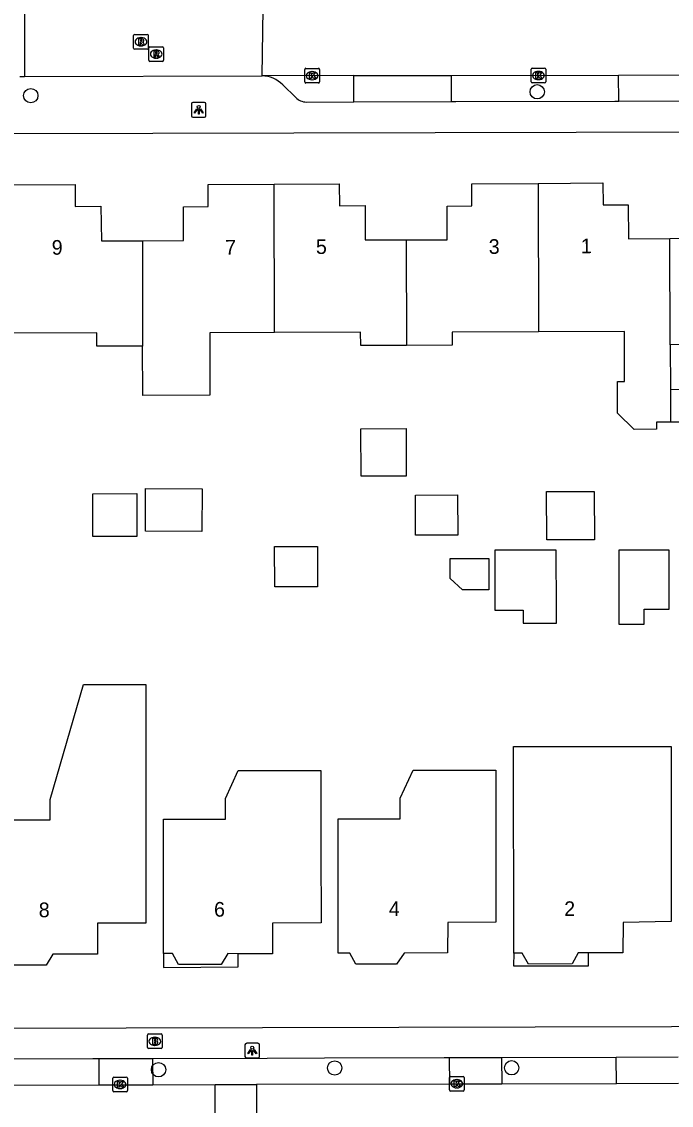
# Model space of a CAD drawing. Extents: x 160457 to 162082, y 388340 to 389736.
# Drawn here: x 160941.2 to 160985.6, y 388385.3 to 388459.2 of the extents above; entities that cross this region are included whole.
import ezdxf

# ---------------------------------------------------------------- set-up
doc = ezdxf.new("R2010")
doc.units = 0
for name, color, linetype in [('IMGEO_Boom', 7, 'Continuous'), ('IMGEO_Brandkraan', 7, 'Continuous'), ('IMGEO_Kolk', 7, 'Continuous'), ('IMGEO_Lichtpunt', 7, 'Continuous'), ('IMGEO_Pand', 7, 'Continuous'), ('IMGEO_Pand_nummerreeks', 7, 'Continuous'), ('IMGEO_Pand_overbouw', 7, 'Continuous'), ('IMGEO_Parkeervlak_open', 7, 'Continuous'), ('IMGEO_Rijbaan_lokaal_open', 7, 'Continuous'), ('IMGEO_Rioolput', 7, 'Continuous'), ('IMGEO_Voetpad_open', 7, 'Continuous')]:
    doc.layers.add(name, color=color, linetype=linetype)

msp = doc.modelspace()

# ---------------------------------------------------------------- linework, layer by layer
at = {"layer": 'IMGEO_Boom'}
for centre in [(160941.847, 388454.159), (160976.401, 388454.421), (160950.563, 388387.737), (160962.585, 388387.855), (160974.658, 388387.868)]:
    msp.add_circle(centre, 0.489, dxfattribs=at)
at = {"layer": 'IMGEO_Brandkraan'}
for p, q in [((160949.886, 388390.174), (160950.738, 388390.174)), ((160949.811, 388389.248), (160949.811, 388390.1)), ((160950.299, 388389.954), (160950.324, 388389.954)), ((160950.812, 388390.1), (160950.812, 388389.248)), ((160950.738, 388389.174), (160949.886, 388389.174)), ((160950.322, 388389.394), (160950.297, 388389.394))]:
    msp.add_line(p, q, dxfattribs=at)
for points in [[(160949.886, 388390.174), (160950.738, 388390.174)], [(160949.811, 388389.248), (160949.811, 388390.1)], [(160950.159, 388389.874), (160950.159, 388389.474), (160950.372, 388389.474)], [(160950.39, 388389.874), (160950.159, 388389.874)], [(160950.338, 388389.793), (160950.284, 388389.793), (160950.284, 388389.717)], [(160950.284, 388389.717), (160950.337, 388389.717)], [(160950.346, 388389.641), (160950.284, 388389.641), (160950.284, 388389.56)], [(160950.284, 388389.56), (160950.346, 388389.56)], [(160950.812, 388390.1), (160950.812, 388389.248)], [(160950.738, 388389.174), (160949.886, 388389.174)]]:
    msp.add_lwpolyline(points, dxfattribs=at)
for centre, radius, start, end in [((160949.888, 388390.098), 0.0765, 91.55205, 178.44795), ((160949.888, 388390.098), 0.0765, 91.55205, 178.44795), ((160950.736, 388390.098), 0.0765, 1.55205, 88.44795), ((160950.736, 388390.098), 0.0765, 1.55205, 88.44795), ((160950.339, 388389.755), 0.0379, 267.82845, 90.93552), ((160950.347, 388389.6), 0.0404, 269.87594, 90.50774), ((160950.378, 388389.725), 0.251, 268.66757, 293.53466), ((160950.394, 388389.729), 0.145, 59.4692, 91.53667), ((160950.419, 388389.776), 0.0922, 285.51372, 58.15012), ((160950.424, 388389.584), 0.105, 301.31148, 78.98903), ((160949.888, 388389.25), 0.0765, 181.55205, 268.44795), ((160949.888, 388389.25), 0.0765, 181.55205, 268.44795), ((160950.736, 388389.25), 0.0765, 271.55205, 358.44795), ((160950.736, 388389.25), 0.0765, 271.55205, 358.44795)]:
    msp.add_arc(centre, radius, start, end, dxfattribs=at)
for centre, major_axis, ratio, start_param, end_param in [((160950.298, 388389.674), (-0.387, 0.002), 0.722429, 4.712389, 7.853982), ((160950.323, 388389.674), (-0.39, 0.002), 0.717154, 1.570796, 4.712389)]:
    msp.add_ellipse(centre, major_axis=major_axis, ratio=ratio, start_param=start_param, end_param=end_param, dxfattribs=at)
at = {"layer": 'IMGEO_Kolk'}
for p, q in [((160960.542, 388455.096), (160960.542, 388455.948)), ((160960.617, 388456.022), (160961.469, 388456.022)), ((160961.543, 388455.948), (160961.543, 388455.096)), ((160975.982, 388455.109), (160975.982, 388455.961)), ((160976.057, 388456.035), (160976.909, 388456.035)), ((160976.983, 388455.961), (160976.983, 388455.109)), ((160961.053, 388455.242), (160961.028, 388455.242)), ((160961.03, 388455.802), (160961.055, 388455.802)), ((160976.493, 388455.255), (160976.468, 388455.255)), ((160976.47, 388455.815), (160976.495, 388455.815)), ((160961.469, 388455.022), (160960.617, 388455.022)), ((160976.909, 388455.035), (160976.057, 388455.035)), ((160947.512, 388387.237), (160948.364, 388387.237)), ((160970.419, 388386.357), (160970.419, 388387.209)), ((160970.494, 388387.283), (160971.346, 388387.283)), ((160971.42, 388387.209), (160971.42, 388386.357)), ((160947.437, 388386.311), (160947.437, 388387.163)), ((160947.948, 388386.457), (160947.923, 388386.457)), ((160947.925, 388387.017), (160947.95, 388387.017)), ((160948.438, 388387.163), (160948.438, 388386.311)), ((160970.93, 388386.503), (160970.905, 388386.503)), ((160970.907, 388387.063), (160970.932, 388387.063)), ((160948.364, 388386.237), (160947.512, 388386.237)), ((160971.346, 388386.283), (160970.494, 388386.283))]:
    msp.add_line(p, q, dxfattribs=at)
for points in [[(160960.542, 388455.096), (160960.542, 388455.948)], [(160960.617, 388456.022), (160961.469, 388456.022)], [(160961.543, 388455.948), (160961.543, 388455.096)], [(160975.982, 388455.109), (160975.982, 388455.961)], [(160976.057, 388456.035), (160976.909, 388456.035)], [(160976.983, 388455.961), (160976.983, 388455.109)], [(160960.863, 388455.722), (160960.986, 388455.722), (160960.986, 388455.571), (160961.116, 388455.722), (160961.28, 388455.722), (160961.134, 388455.571), (160961.287, 388455.322), (160961.135, 388455.322), (160961.05, 388455.486), (160960.986, 388455.419), (160960.986, 388455.322), (160960.863, 388455.322), (160960.863, 388455.722)], [(160976.303, 388455.735), (160976.426, 388455.735), (160976.426, 388455.584), (160976.556, 388455.735), (160976.72, 388455.735), (160976.574, 388455.584), (160976.727, 388455.335), (160976.575, 388455.335), (160976.49, 388455.499), (160976.426, 388455.432), (160976.426, 388455.335), (160976.303, 388455.335), (160976.303, 388455.735)], [(160961.469, 388455.022), (160960.617, 388455.022)], [(160976.909, 388455.035), (160976.057, 388455.035)], [(160947.512, 388387.237), (160948.364, 388387.237)], [(160970.419, 388386.357), (160970.419, 388387.209)], [(160970.494, 388387.283), (160971.346, 388387.283)], [(160971.42, 388387.209), (160971.42, 388386.357)], [(160947.437, 388386.311), (160947.437, 388387.163)], [(160947.758, 388386.937), (160947.881, 388386.937), (160947.881, 388386.786), (160948.011, 388386.937), (160948.175, 388386.937), (160948.029, 388386.786), (160948.182, 388386.537), (160948.03, 388386.537), (160947.945, 388386.701), (160947.881, 388386.634), (160947.881, 388386.537), (160947.758, 388386.537), (160947.758, 388386.937)], [(160948.438, 388387.163), (160948.438, 388386.311)], [(160970.74, 388386.983), (160970.863, 388386.983), (160970.863, 388386.832), (160970.993, 388386.983), (160971.157, 388386.983), (160971.011, 388386.832), (160971.164, 388386.583), (160971.012, 388386.583), (160970.927, 388386.747), (160970.863, 388386.68), (160970.863, 388386.583), (160970.74, 388386.583), (160970.74, 388386.983)], [(160948.364, 388386.237), (160947.512, 388386.237)], [(160971.346, 388386.283), (160970.494, 388386.283)]]:
    msp.add_lwpolyline(points, dxfattribs=at)
for centre, start, end in [((160960.619, 388455.946), 91.55205, 178.44795), ((160960.619, 388455.946), 91.55205, 178.44795), ((160961.467, 388455.946), 1.55205, 88.44795), ((160961.467, 388455.946), 1.55205, 88.44795), ((160976.059, 388455.959), 91.55205, 178.44795), ((160976.059, 388455.959), 91.55205, 178.44795), ((160976.907, 388455.959), 1.55205, 88.44795), ((160976.907, 388455.959), 1.55205, 88.44795), ((160960.619, 388455.098), 181.55205, 268.44795), ((160960.619, 388455.098), 181.55205, 268.44795), ((160961.467, 388455.098), 271.55205, 358.44795), ((160961.467, 388455.098), 271.55205, 358.44795), ((160976.059, 388455.111), 181.55205, 268.44795), ((160976.059, 388455.111), 181.55205, 268.44795), ((160976.907, 388455.111), 271.55205, 358.44795), ((160976.907, 388455.111), 271.55205, 358.44795), ((160947.514, 388387.161), 91.55205, 178.44795), ((160947.514, 388387.161), 91.55205, 178.44795), ((160948.362, 388387.161), 1.55205, 88.44795), ((160948.362, 388387.161), 1.55205, 88.44795), ((160970.496, 388387.207), 91.55205, 178.44795), ((160970.496, 388387.207), 91.55205, 178.44795), ((160971.344, 388387.207), 1.55205, 88.44795), ((160971.344, 388387.207), 1.55205, 88.44795), ((160947.514, 388386.313), 181.55205, 268.44795), ((160947.514, 388386.313), 181.55205, 268.44795), ((160948.362, 388386.313), 271.55205, 358.44795), ((160948.362, 388386.313), 271.55205, 358.44795), ((160970.496, 388386.359), 181.55205, 268.44795), ((160970.496, 388386.359), 181.55205, 268.44795), ((160971.344, 388386.359), 271.55205, 358.44795), ((160971.344, 388386.359), 271.55205, 358.44795)]:
    msp.add_arc(centre, 0.0765, start, end, dxfattribs=at)
for centre, major_axis, ratio, start_param, end_param in [((160961.029, 388455.522), (-0.387, 0.002), 0.722429, 4.712389, 7.853982), ((160961.054, 388455.522), (-0.39, 0.002), 0.717154, 1.570796, 4.712389), ((160976.469, 388455.535), (-0.387, 0.002), 0.722429, 4.712389, 7.853982), ((160976.494, 388455.535), (-0.39, 0.002), 0.717154, 1.570796, 4.712389), ((160947.924, 388386.737), (-0.387, 0.002), 0.722429, 4.712389, 7.853982), ((160947.949, 388386.737), (-0.39, 0.002), 0.717154, 1.570796, 4.712389), ((160970.906, 388386.783), (-0.387, 0.002), 0.722429, 4.712389, 7.853982), ((160970.931, 388386.783), (-0.39, 0.002), 0.717154, 1.570796, 4.712389)]:
    msp.add_ellipse(centre, major_axis=major_axis, ratio=ratio, start_param=start_param, end_param=end_param, dxfattribs=at)
at = {"layer": 'IMGEO_Lichtpunt'}
for p, q in [((160952.804, 388453.593), (160952.804, 388452.786)), ((160952.804, 388453.593), (160952.804, 388452.786)), ((160953.706, 388453.688), (160952.898, 388453.688)), ((160953.706, 388453.688), (160952.898, 388453.688)), ((160953.8, 388452.786), (160953.8, 388453.593)), ((160953.8, 388452.786), (160953.8, 388453.593)), ((160952.898, 388452.692), (160953.706, 388452.692)), ((160952.898, 388452.692), (160953.706, 388452.692)), ((160956.461, 388389.442), (160956.461, 388388.635)), ((160956.461, 388389.442), (160956.461, 388388.635)), ((160957.363, 388389.537), (160956.555, 388389.537)), ((160957.363, 388389.537), (160956.555, 388389.537)), ((160957.457, 388388.635), (160957.457, 388389.442)), ((160957.457, 388388.635), (160957.457, 388389.442)), ((160956.555, 388388.541), (160957.363, 388388.541)), ((160956.555, 388388.541), (160957.363, 388388.541))]:
    msp.add_line(p, q, dxfattribs=at)
for points in [[(160953.178, 388453.257), (160953.217, 388453.229), (160953.029, 388452.967), (160952.991, 388452.994), (160953.178, 388453.257)], [(160953.28, 388453.209), (160953.327, 388453.209), (160953.327, 388452.887), (160953.28, 388452.887), (160953.28, 388453.209)], [(160953.39, 388453.229), (160953.428, 388453.256), (160953.615, 388452.994), (160953.576, 388452.966), (160953.39, 388453.229)], [(160956.835, 388389.106), (160956.874, 388389.078), (160956.686, 388388.816), (160956.648, 388388.843), (160956.835, 388389.106)], [(160956.937, 388389.058), (160956.984, 388389.058), (160956.984, 388388.736), (160956.937, 388388.736), (160956.937, 388389.058)], [(160957.047, 388389.078), (160957.085, 388389.105), (160957.272, 388388.843), (160957.233, 388388.815), (160957.047, 388389.078)]]:
    msp.add_lwpolyline(points, dxfattribs=at)
for centre in [(160953.303, 388453.391), (160956.96, 388389.24)]:
    msp.add_circle(centre, 0.0994, dxfattribs=at)
for centre, start, end in [((160952.898, 388453.593), 90, 180), ((160952.898, 388453.593), 90, 180), ((160953.706, 388453.593), 0, 90), ((160953.706, 388453.593), 0, 90), ((160952.898, 388452.786), 180, 270), ((160952.898, 388452.786), 180, 270), ((160953.706, 388452.786), 270, 0), ((160953.706, 388452.786), 270, 360), ((160956.555, 388389.442), 90, 180), ((160956.555, 388389.442), 90, 180), ((160957.363, 388389.442), 0, 90), ((160957.363, 388389.442), 0, 90), ((160956.555, 388388.635), 180, 270), ((160956.555, 388388.635), 180, 270), ((160957.363, 388388.635), 270, 0), ((160957.363, 388388.635), 270, 360)]:
    msp.add_arc(centre, 0.0946, start, end, dxfattribs=at)
at = {"layer": 'IMGEO_Pand'}
for points in [[(160940.443, 388448.076), (160944.876, 388448.103), (160944.885, 388446.603), (160946.628, 388446.613), (160946.677, 388444.25), (160949.46, 388444.266)], [(160949.46, 388444.266), (160952.278, 388444.282), (160952.269, 388446.581), (160953.955, 388446.59), (160953.945, 388448.099), (160958.46, 388448.126)], [(160958.46, 388448.126), (160962.894, 388448.153), (160962.903, 388446.653), (160964.657, 388446.663), (160964.665, 388444.327), (160967.457, 388444.33)], [(160958.486, 388438.007), (160958.46, 388448.126)], [(160967.457, 388444.33), (160970.258, 388444.333), (160970.26, 388446.63), (160971.946, 388446.64), (160971.936, 388448.149), (160976.457, 388448.177)], [(160976.457, 388448.177), (160980.885, 388448.204), (160980.895, 388446.704), (160982.615, 388446.715), (160982.629, 388444.406), (160985.449, 388444.423)], [(160976.457, 388448.177), (160976.483, 388438.053)], [(160949.46, 388444.266), (160949.479, 388437.084)], [(160967.457, 388444.33), (160967.476, 388437.13)], [(160985.449, 388444.423), (160989.049, 388444.445), (160989.093, 388437.186), (160985.483, 388437.176)], [(160985.483, 388437.176), (160985.449, 388444.423)], [(160949.479, 388437.084), (160946.35, 388437.076), (160946.348, 388437.976), (160940.469, 388437.961)], [(160958.486, 388438.007), (160954.059, 388437.995), (160954.071, 388433.732), (160949.488, 388433.72), (160949.479, 388437.084)], [(160967.476, 388437.13), (160964.357, 388437.122), (160964.355, 388438.022), (160958.486, 388438.007)], [(160976.483, 388438.053), (160970.603, 388438.037), (160970.606, 388437.138), (160967.476, 388437.13)], [(160985.493, 388431.888), (160984.53, 388431.886), (160984.531, 388431.406), (160983.012, 388431.403), (160981.88, 388432.516), (160981.876, 388434.676), (160982.36, 388434.677), (160982.354, 388437.168), (160982.352, 388438.068), (160976.483, 388438.053)], [(160985.483, 388437.176), (160985.489, 388434.128)], [(160985.489, 388434.128), (160989.101, 388434.135), (160989.105, 388431.895), (160985.493, 388431.888)], [(160985.489, 388434.128), (160985.493, 388431.888)], [(160964.374, 388431.45), (160967.457, 388431.458), (160967.466, 388428.223), (160964.382, 388428.215), (160964.374, 388431.45)], [(160949.671, 388424.455), (160949.683, 388427.374), (160953.539, 388427.357), (160953.526, 388424.438), (160949.671, 388424.455)], [(160977.052, 388423.868), (160977.043, 388427.16), (160980.294, 388427.168), (160980.303, 388423.877), (160977.052, 388423.868)], [(160946.085, 388424.087), (160946.077, 388427.014), (160949.084, 388427.022), (160949.092, 388424.095), (160946.085, 388424.087)], [(160968.097, 388426.926), (160970.97, 388426.933), (160970.977, 388424.187), (160968.104, 388424.18), (160968.097, 388426.926)], [(160958.486, 388423.412), (160961.413, 388423.42), (160961.42, 388420.666), (160958.493, 388420.659), (160958.486, 388423.412)], [(160977.706, 388423.163), (160973.509, 388423.16), (160973.512, 388419.081), (160975.454, 388419.082), (160975.454, 388418.196), (160977.709, 388418.197), (160977.708, 388419.112), (160977.706, 388423.163)], [(160981.978, 388423.166), (160981.98, 388419.115), (160981.981, 388418.119), (160983.699, 388418.12), (160983.698, 388419.132), (160985.401, 388419.133), (160985.398, 388423.168), (160981.978, 388423.166)], [(160970.455, 388422.59), (160973.103, 388422.597), (160973.109, 388420.464), (160971.297, 388420.459), (160970.459, 388421.239), (160970.455, 388422.59)], [(160949.701, 388402.733), (160949.702, 388397.733), (160946.401, 388397.726), (160946.39, 388395.626), (160943.35, 388395.619), (160942.893, 388394.87), (160940.133, 388394.863), (160939.691, 388395.611), (160938.951, 388395.609), (160938.95, 388400.609), (160938.95, 388404.769), (160943.18, 388404.77), (160943.18, 388406.17), (160945.451, 388413.996), (160949.699, 388413.997), (160949.7, 388408.091), (160949.701, 388402.733)], [(160974.794, 388404.914), (160974.79, 388409.774), (160985.539, 388409.782), (160985.544, 388404.923), (160985.546, 388402.841), (160985.55, 388397.841), (160982.255, 388397.784), (160982.244, 388395.7), (160979.896, 388395.698), (160979.205, 388395.698), (160978.796, 388394.949), (160975.806, 388394.946), (160975.366, 388395.694), (160974.801, 388395.694), (160974.797, 388400.694), (160974.794, 388404.914)], [(160955.998, 388408.15), (160961.648, 388408.15), (160961.649, 388402.76), (160961.65, 388397.76), (160958.333, 388397.728), (160958.335, 388395.643), (160955.99, 388395.651), (160955.286, 388395.654), (160954.844, 388394.906), (160951.924, 388394.916), (160951.526, 388395.666), (160950.899, 388395.668), (160950.898, 388400.668), (160950.898, 388404.828), (160955.128, 388404.829), (160955.128, 388406.229), (160955.998, 388408.15)], [(160973.577, 388408.166), (160973.578, 388402.795), (160973.579, 388397.795), (160970.302, 388397.774), (160970.288, 388395.702), (160967.319, 388395.695), (160966.811, 388394.945), (160964.021, 388394.938), (160963.609, 388395.685), (160962.828, 388395.684), (160962.827, 388400.684), (160962.827, 388404.844), (160967.057, 388404.845), (160967.057, 388406.245), (160967.927, 388408.166), (160973.577, 388408.166)]]:
    msp.add_lwpolyline(points, dxfattribs=at)
at = {"layer": 'IMGEO_Pand_overbouw'}
for points in [[(160955.99, 388395.651), (160955.286, 388395.654), (160954.844, 388394.906), (160951.924, 388394.916), (160951.526, 388395.666), (160950.899, 388395.668), (160950.901, 388394.719), (160955.999, 388394.743)], [(160979.896, 388395.698), (160979.205, 388395.698), (160978.796, 388394.949), (160975.806, 388394.946), (160975.366, 388395.694), (160974.801, 388395.694), (160974.787, 388394.829), (160979.894, 388394.818)]]:
    msp.add_lwpolyline(points, close=True, dxfattribs=at)
at = {"layer": 'IMGEO_Parkeervlak_open'}
for points in [[(160963.895, 388453.731), (160963.891, 388455.525)], [(160970.528, 388455.538), (160970.531, 388453.754)], [(160981.961, 388453.773), (160981.957, 388455.561)], [(160946.521, 388386.701), (160946.517, 388388.481)], [(160950.16, 388388.487), (160950.164, 388386.709)], [(160970.431, 388386.755), (160970.427, 388388.545)], [(160973.976, 388388.559), (160973.98, 388386.762)], [(160981.802, 388386.78), (160981.798, 388388.571)]]:
    msp.add_lwpolyline(points, dxfattribs=at)
at = {"layer": 'IMGEO_Rijbaan_lokaal_open'}
for points in [[(160941.412, 388459.977), (160941.426, 388455.462)], [(160957.625, 388455.513), (160957.699, 388460.072)], [(160941.093, 388455.461), (160941.426, 388455.462)], [(160941.426, 388455.462), (160957.625, 388455.513)], [(160963.891, 388455.525), (160957.625, 388455.513)], [(160963.891, 388455.525), (160970.528, 388455.538)], [(160970.528, 388455.538), (160981.957, 388455.561)], [(160981.957, 388455.561), (160989.227, 388455.575)], [(160938.091, 388386.682), (160946.521, 388386.701)], [(160946.521, 388386.701), (160950.164, 388386.709)], [(160950.164, 388386.709), (160954.438, 388386.719)], [(160954.438, 388386.719), (160957.238, 388386.725)], [(160954.448, 388382.266), (160954.438, 388386.719)], [(160970.431, 388386.755), (160957.238, 388386.725)], [(160957.238, 388386.725), (160957.248, 388382.271)], [(160973.98, 388386.762), (160970.431, 388386.755)], [(160981.802, 388386.78), (160973.98, 388386.762)], [(160986.032, 388386.79), (160981.802, 388386.78)]]:
    msp.add_lwpolyline(points, dxfattribs=at)
at = {"layer": 'IMGEO_Rioolput'}
for p, q in [((160948.867, 388457.408), (160948.867, 388458.26)), ((160948.942, 388458.334), (160949.794, 388458.334)), ((160949.868, 388458.26), (160949.868, 388457.408)), ((160949.378, 388457.554), (160949.353, 388457.554)), ((160949.355, 388458.114), (160949.38, 388458.114)), ((160949.905, 388456.57), (160949.905, 388457.422)), ((160949.98, 388457.496), (160950.832, 388457.496)), ((160950.906, 388457.422), (160950.906, 388456.57)), ((160949.794, 388457.334), (160948.942, 388457.334)), ((160950.416, 388456.716), (160950.391, 388456.716)), ((160950.393, 388457.276), (160950.418, 388457.276)), ((160950.832, 388456.496), (160949.98, 388456.496))]:
    msp.add_line(p, q, dxfattribs=at)
for points in [[(160948.867, 388457.408), (160948.867, 388458.26)], [(160948.942, 388458.334), (160949.794, 388458.334)], [(160949.868, 388458.26), (160949.868, 388457.408)], [(160949.456, 388458.032), (160949.204, 388458.034), (160949.204, 388457.634)], [(160949.204, 388457.634), (160949.328, 388457.634), (160949.328, 388457.796), (160949.339, 388457.796)], [(160949.382, 388457.953), (160949.328, 388457.953), (160949.328, 388457.872)], [(160949.328, 388457.872), (160949.38, 388457.872)], [(160949.386, 388457.767), (160949.457, 388457.634), (160949.597, 388457.634), (160949.532, 388457.76)], [(160949.905, 388456.57), (160949.905, 388457.422)], [(160949.98, 388457.496), (160950.832, 388457.496)], [(160950.906, 388457.422), (160950.906, 388456.57)], [(160949.794, 388457.334), (160948.942, 388457.334)], [(160950.494, 388457.194), (160950.242, 388457.196), (160950.242, 388456.796)], [(160950.242, 388456.796), (160950.366, 388456.796), (160950.366, 388456.958), (160950.377, 388456.958)], [(160950.42, 388457.115), (160950.366, 388457.115), (160950.366, 388457.034)], [(160950.366, 388457.034), (160950.418, 388457.034)], [(160950.424, 388456.929), (160950.495, 388456.796), (160950.635, 388456.796), (160950.57, 388456.922)], [(160950.832, 388456.496), (160949.98, 388456.496)]]:
    msp.add_lwpolyline(points, dxfattribs=at)
for centre, radius, start, end in [((160948.944, 388458.258), 0.0765, 91.55205, 178.44795), ((160948.944, 388458.258), 0.0765, 91.55205, 178.44795), ((160949.792, 388458.258), 0.0765, 1.55205, 88.44795), ((160949.792, 388458.258), 0.0765, 1.55205, 88.44795), ((160948.944, 388457.41), 0.0765, 181.55205, 268.44795), ((160948.944, 388457.41), 0.0765, 181.55205, 268.44795), ((160949.338, 388457.743), 0.0533, 26.02933, 88.69889), ((160949.364, 388458.061), 0.19, 274.7715, 282.96867), ((160949.388, 388457.857), 0.0964, 77.00612, 93.18647), ((160949.402, 388457.914), 0.0378, 276.66336, 79.67722), ((160949.455, 388457.922), 0.109, 350.36119, 89.41601), ((160949.453, 388457.922), 0.112, 277.58423, 350.98172), ((160949.437, 388457.707), 0.108, 29.51342, 73.79051), ((160949.792, 388457.41), 0.0765, 271.55205, 358.44795), ((160949.792, 388457.41), 0.0765, 271.55205, 358.44795), ((160949.982, 388457.42), 0.0765, 91.55205, 178.44795), ((160949.982, 388457.42), 0.0765, 91.55205, 178.44795), ((160950.83, 388457.42), 0.0765, 1.55205, 88.44795), ((160950.83, 388457.42), 0.0765, 1.55205, 88.44795), ((160950.376, 388456.905), 0.0533, 26.02933, 88.69889), ((160950.402, 388457.223), 0.19, 274.7715, 282.96867), ((160950.426, 388457.019), 0.0964, 77.00612, 93.18647), ((160950.44, 388457.076), 0.0378, 276.66336, 79.67722), ((160950.493, 388457.084), 0.109, 350.36119, 89.41601), ((160950.491, 388457.084), 0.112, 277.58423, 350.98172), ((160950.475, 388456.869), 0.108, 29.51342, 73.79051), ((160949.982, 388456.572), 0.0765, 181.55205, 268.44795), ((160949.982, 388456.572), 0.0765, 181.55205, 268.44795), ((160950.83, 388456.572), 0.0765, 271.55205, 358.44795), ((160950.83, 388456.572), 0.0765, 271.55205, 358.44795)]:
    msp.add_arc(centre, radius, start, end, dxfattribs=at)
for centre, major_axis, ratio, start_param, end_param in [((160949.354, 388457.834), (-0.387, 0.002), 0.722429, 4.712389, 7.853982), ((160949.379, 388457.834), (-0.39, 0.002), 0.717154, 1.570796, 4.712389), ((160950.392, 388456.996), (-0.387, 0.002), 0.722429, 4.712389, 7.853982), ((160950.417, 388456.996), (-0.39, 0.002), 0.717154, 1.570796, 4.712389)]:
    msp.add_ellipse(centre, major_axis=major_axis, ratio=ratio, start_param=start_param, end_param=end_param, dxfattribs=at)
at = {"layer": 'IMGEO_Voetpad_open'}
for points in [[(160959.04, 388454.908), (160959.934, 388454.031)], [(160960.643, 388453.723), (160963.895, 388453.731)], [(160963.895, 388453.731), (160970.531, 388453.754)], [(160970.531, 388453.754), (160970.841, 388453.755), (160981.69, 388453.772), (160981.961, 388453.773)], [(160981.961, 388453.773), (160989.23, 388453.807)], [(161013.43, 388451.734), (161000, 388451.701), (160988.705, 388451.673), (160892.347, 388451.433)], [(160892.553, 388390.467), (160985.556, 388390.695), (161000.936, 388390.733), (161010.95, 388390.757)], [(160946.517, 388388.481), (160946.081, 388388.48), (160938.087, 388388.46)], [(160950.16, 388388.487), (160946.517, 388388.481)], [(160970.427, 388388.545), (160970.051, 388388.544), (160961.899, 388388.522), (160957.983, 388388.509), (160950.16, 388388.487)], [(160973.976, 388388.559), (160970.427, 388388.545)], [(160981.798, 388388.571), (160973.976, 388388.559)], [(160986.028, 388388.584), (160981.798, 388388.571)]]:
    msp.add_lwpolyline(points, dxfattribs=at)
for centre, radius, start, end in [((160957.56, 388453.405), 2.109, 45.45522, 88.24537), ((160960.675, 388454.767), 1.045, 224.80665, 268.23168)]:
    msp.add_arc(centre, radius, start, end, dxfattribs=at)

# ---------------------------------------------------------------- texts
at = {"layer": 'IMGEO_Pand_nummerreeks'}
for s, rotation, p in [('9', 0.38422, (160943.281, 388443.311)), ('7', 0.37815, (160955.113, 388443.321)), ('5', 0.37925, (160961.307, 388443.362)), ('3', 0.39418, (160973.097, 388443.368)), ('1', 0.39534, (160979.387, 388443.414)), ('8', 0.13094, (160942.394, 388398.137)), ('6', 359.80737, (160954.351, 388398.176)), ('4', 0.13825, (160966.277, 388398.213)), ('2', 0.04619, (160978.243, 388398.217))]:
    msp.add_text(s, height=1, rotation=rotation, dxfattribs=at).set_placement(p)

doc.saveas('drawing.dxf')
